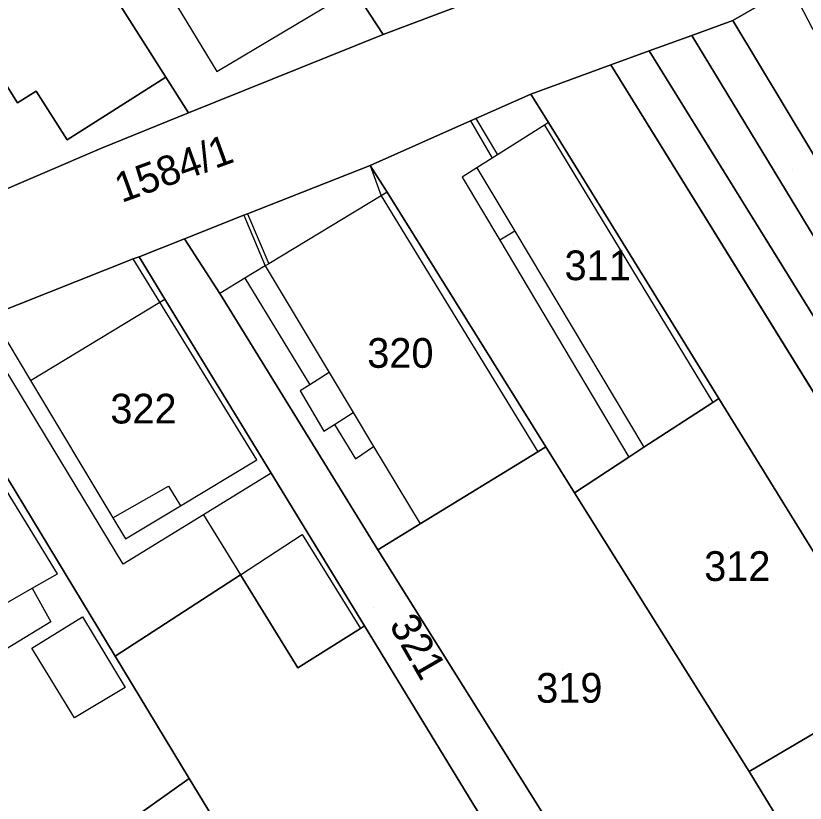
# Model space of a CAD drawing. Extents: x -263943 to -261149, y -1236934 to -1230686.
# Drawn here: x -262672 to -262618.9, y -1235652.6 to -1235599.6 of the extents above; entities that cross this region are included whole.
import ezdxf

# ---------------------------------------------------------------- set-up
doc = ezdxf.new("R2010")
doc.units = 0
for name, color, linetype in [('body_kn', 7, 'Continuous'), ('kladpar_druhypozemkov', 7, 'Continuous'), ('kladpar_hranice', 7, 'Continuous'), ('kladpar_parcelnecisla', 7, 'Continuous'), ('kladpar_plochy', 7, 'Continuous'), ('zappar_hrandruhpozemk', 7, 'Continuous')]:
    doc.layers.add(name, color=color, linetype=linetype)

msp = doc.modelspace()

# ---------------------------------------------------------------- linework, layer by layer
at = {"layer": 'body_kn'}
for p, q in [((-262623.75, -1235599.9), (-262623.75, -1235599.9)), ((-262623.75, -1235599.9), (-262623.75, -1235599.9)), ((-262647.29, -1235600.84), (-262647.29, -1235600.84)), ((-262647.29, -1235600.84), (-262647.29, -1235600.84)), ((-262626.51, -1235600.91), (-262626.51, -1235600.91)), ((-262626.51, -1235600.91), (-262626.51, -1235600.91)), ((-262629.39, -1235601.96), (-262629.39, -1235601.96)), ((-262629.39, -1235601.96), (-262629.39, -1235601.96)), ((-262631.97, -1235602.9), (-262631.97, -1235602.9)), ((-262631.97, -1235602.9), (-262631.97, -1235602.9)), ((-262658.51, -1235603.35), (-262658.51, -1235603.35)), ((-262661.93, -1235603.72), (-262661.93, -1235603.72)), ((-262670.66, -1235604.66), (-262670.66, -1235604.66)), ((-262637.36, -1235604.86), (-262637.36, -1235604.86)), ((-262671.92, -1235605.46), (-262671.92, -1235605.46)), ((-262660.4, -1235606.13), (-262660.4, -1235606.13)), ((-262660.4, -1235606.13), (-262660.4, -1235606.13)), ((-262641.05, -1235606.5), (-262641.05, -1235606.5)), ((-262641.05, -1235606.5), (-262641.05, -1235606.5)), ((-262641.41, -1235606.66), (-262641.41, -1235606.66)), ((-262641.41, -1235606.66), (-262641.41, -1235606.66)), ((-262636.44, -1235606.95), (-262636.44, -1235606.95)), ((-262636.17, -1235606.78), (-262636.17, -1235606.78)), ((-262636.17, -1235606.78), (-262636.17, -1235606.78)), ((-262668.58, -1235607.94), (-262668.58, -1235607.94)), ((-262666.26, -1235608.5), (-262666.26, -1235608.5)), ((-262639.95, -1235609.17), (-262639.95, -1235609.17)), ((-262639.61, -1235608.95), (-262639.61, -1235608.95)), ((-262639.61, -1235608.95), (-262639.61, -1235608.95)), ((-262648.17, -1235609.66), (-262648.17, -1235609.66)), ((-262648.17, -1235609.66), (-262648.17, -1235609.66)), ((-262640.99, -1235609.83), (-262640.99, -1235609.83)), ((-262640.99, -1235609.83), (-262640.99, -1235609.83)), ((-262641.97, -1235610.45), (-262641.97, -1235610.45)), ((-262647.44, -1235611.71), (-262647.44, -1235611.71)), ((-262647.44, -1235611.71), (-262647.44, -1235611.71)), ((-262647.04, -1235611.47), (-262647.04, -1235611.47)), ((-262647.04, -1235611.47), (-262647.04, -1235611.47)), ((-262656.69, -1235613.02), (-262656.69, -1235613.02)), ((-262656.69, -1235613.02), (-262656.69, -1235613.02)), ((-262656.43, -1235612.92), (-262656.43, -1235612.92)), ((-262656.43, -1235612.92), (-262656.43, -1235612.92)), ((-262660.67, -1235614.6), (-262660.67, -1235614.6)), ((-262638.44, -1235614.1), (-262638.44, -1235614.1)), ((-262638.44, -1235614.1), (-262638.44, -1235614.1)), ((-262639.45, -1235614.69), (-262639.45, -1235614.69)), ((-262639.45, -1235614.69), (-262639.45, -1235614.69)), ((-262664.13, -1235615.96), (-262664.13, -1235615.96)), ((-262663.74, -1235615.81), (-262663.74, -1235615.81)), ((-262655.24, -1235616.43), (-262655.24, -1235616.43)), ((-262654.99, -1235616.28), (-262654.99, -1235616.28)), ((-262654.99, -1235616.28), (-262654.99, -1235616.28)), ((-262656.61, -1235617.26), (-262656.61, -1235617.26)), ((-262658.31, -1235618.29), (-262658.31, -1235618.29)), ((-262662.34, -1235618.86), (-262662.34, -1235618.86)), ((-262662, -1235618.66), (-262662, -1235618.66)), ((-262650.94, -1235623.6), (-262650.94, -1235623.6)), ((-262650.94, -1235623.6), (-262650.94, -1235623.6)), ((-262671.06, -1235624.14), (-262671.06, -1235624.14)), ((-262652.25, -1235624.43), (-262652.25, -1235624.43)), ((-262652.89, -1235624.84), (-262652.89, -1235624.84)), ((-262625.1, -1235625.62), (-262625.1, -1235625.62)), ((-262624.69, -1235625.35), (-262624.69, -1235625.35)), ((-262649.32, -1235626.29), (-262649.32, -1235626.29)), ((-262650.58, -1235627.1), (-262650.58, -1235627.1)), ((-262650.58, -1235627.1), (-262650.58, -1235627.1)), ((-262651.29, -1235627.56), (-262651.29, -1235627.56)), ((-262647.94, -1235628.59), (-262647.94, -1235628.59)), ((-262636.88, -1235628.95), (-262636.88, -1235628.95)), ((-262636.34, -1235628.62), (-262636.34, -1235628.62)), ((-262629.74, -1235628.64), (-262629.74, -1235628.64)), ((-262655.8, -1235629.49), (-262655.8, -1235629.49)), ((-262649.17, -1235629.43), (-262649.17, -1235629.43)), ((-262630.76, -1235629.31), (-262630.76, -1235629.31)), ((-262630.76, -1235629.31), (-262630.76, -1235629.31)), ((-262654.84, -1235630.38), (-262654.84, -1235630.38)), ((-262654.84, -1235630.38), (-262654.84, -1235630.38)), ((-262661.75, -1235631.26), (-262661.75, -1235631.26)), ((-262634.41, -1235631.7), (-262634.41, -1235631.7)), ((-262634.41, -1235631.7), (-262634.41, -1235631.7)), ((-262660.95, -1235632.58), (-262660.95, -1235632.58)), ((-262660.95, -1235632.58), (-262660.95, -1235632.58)), ((-262659.4, -1235633.18), (-262659.4, -1235633.18)), ((-262665.5, -1235633.4), (-262665.5, -1235633.4)), ((-262644.81, -1235633.8), (-262644.81, -1235633.8)), ((-262664.65, -1235634.81), (-262664.65, -1235634.81)), ((-262652.75, -1235634.51), (-262652.75, -1235634.51)), ((-262652.75, -1235634.51), (-262652.75, -1235634.51)), ((-262647.66, -1235635.54), (-262647.66, -1235635.54)), ((-262647.66, -1235635.54), (-262647.66, -1235635.54)), ((-262664.82, -1235636.51), (-262664.82, -1235636.51)), ((-262669.24, -1235637.17), (-262669.24, -1235637.17)), ((-262656.91, -1235637.22), (-262656.91, -1235637.22)), ((-262656.91, -1235637.22), (-262656.91, -1235637.22)), ((-262670.93, -1235638.13), (-262670.93, -1235638.13)), ((-262667.55, -1235640.06), (-262667.55, -1235640.06)), ((-262669.68, -1235640.39), (-262669.68, -1235640.39)), ((-262648.56, -1235640.67), (-262648.56, -1235640.67)), ((-262648.82, -1235640.84), (-262648.82, -1235640.84)), ((-262648.82, -1235640.84), (-262648.82, -1235640.84)), ((-262670.96, -1235642.17), (-262670.96, -1235642.17)), ((-262670.96, -1235642.17), (-262670.96, -1235642.17)), ((-262665.35, -1235642.7), (-262665.35, -1235642.7)), ((-262653.04, -1235643.5), (-262653.04, -1235643.5)), ((-262664.68, -1235644.82), (-262664.68, -1235644.82)), ((-262668.09, -1235646.85), (-262668.09, -1235646.85)), ((-262622.65, -1235650.47), (-262622.65, -1235650.47)), ((-262622.65, -1235650.47), (-262622.65, -1235650.47)), ((-262660.37, -1235650.95), (-262660.37, -1235650.95)), ((-262660.37, -1235650.95), (-262660.37, -1235650.95))]:
    msp.add_line(p, q, dxfattribs=at)
at = {"layer": 'kladpar_druhypozemkov'}
for p, q in [((-262661.52, -1235609.22), (-262661.52, -1235609.22)), ((-262619.7, -1235609.94), (-262619.7, -1235609.94)), ((-262634.45, -1235614.99), (-262634.45, -1235614.99)), ((-262646.05, -1235621.04), (-262646.05, -1235621.04)), ((-262662.9, -1235624.84), (-262662.9, -1235624.84)), ((-262624.05, -1235635.39), (-262624.05, -1235635.39)), ((-262647.95, -1235639.44), (-262647.95, -1235639.44)), ((-262635.2, -1235643.59), (-262635.2, -1235643.59))]:
    msp.add_line(p, q, dxfattribs=at)
at = {"layer": 'kladpar_hranice'}
for p, q in [((-262629.39, -1235601.96), (-262626.51, -1235600.91)), ((-262631.97, -1235602.9), (-262629.39, -1235601.96)), ((-262598.02, -1235652.59), (-262629.39, -1235601.96)), ((-262629.39, -1235601.96), (-262598.02, -1235652.59)), ((-262565.36, -1235710.5), (-262631.97, -1235602.9)), ((-262631.97, -1235602.9), (-262565.36, -1235710.5))]:
    msp.add_line(p, q, dxfattribs=at)
for points in [[(-262686.13, -1235565.68), (-262681.07, -1235573.62), (-262687.6, -1235577.69), (-262679.06, -1235591.3), (-262674, -1235599.3), (-262675.3, -1235600.12), (-262671.92, -1235605.46), (-262670.66, -1235604.66), (-262668.58, -1235607.94), (-262661.93, -1235603.72), (-262660.4, -1235606.13), (-262666.26, -1235608.5), (-262674.23, -1235611.91), (-262677.29, -1235607.22), (-262679.92, -1235603.2), (-262681.37, -1235600.83), (-262694.1, -1235580.07), (-262698.45, -1235573.07), (-262686.13, -1235565.68)], [(-262687.6, -1235577.69), (-262681.07, -1235573.62), (-262678.55, -1235577.58), (-262672.55, -1235587.01), (-262672.47, -1235587.14), (-262661.93, -1235603.72), (-262668.58, -1235607.94), (-262670.66, -1235604.66), (-262671.92, -1235605.46), (-262675.3, -1235600.12), (-262674, -1235599.3), (-262679.06, -1235591.3), (-262687.6, -1235577.69)], [(-262660.4, -1235606.13), (-262661.93, -1235603.72), (-262672.47, -1235587.14), (-262672.55, -1235587.01), (-262671.5, -1235586.37), (-262673.39, -1235583.28), (-262669.56, -1235581), (-262667.68, -1235584.04), (-262661.06, -1235580.01), (-262656.33, -1235587.07), (-262647.29, -1235600.84), (-262660.4, -1235606.13)], [(-262647.29, -1235600.84), (-262656.33, -1235587.07), (-262650.8, -1235583.38)], [(-262619.84, -1235597.63), (-262623.75, -1235599.9), (-262626.51, -1235600.91), (-262629.39, -1235601.96), (-262631.97, -1235602.9), (-262637.36, -1235604.86), (-262641.05, -1235606.5), (-262641.41, -1235606.66), (-262648.17, -1235609.66), (-262656.43, -1235612.92), (-262656.69, -1235613.02), (-262660.67, -1235614.6), (-262663.74, -1235615.81), (-262664.13, -1235615.96), (-262673.7, -1235619.74)], [(-262598.72, -1235632.48), (-262602.46, -1235634.84), (-262613.11, -1235617.59), (-262623.75, -1235599.9), (-262619.84, -1235597.63), (-262618.4, -1235600.43), (-262609.27, -1235614.94), (-262604.71, -1235622.19), (-262603.91, -1235621.67), (-262597.69, -1235631.89), (-262598.72, -1235632.48)], [(-262641.07, -1235598.51), (-262641.76, -1235598.77), (-262647.29, -1235600.84)], [(-262749.66, -1235642.87), (-262746.12, -1235641.34), (-262740.6, -1235638.98), (-262737.84, -1235637.74), (-262728.52, -1235633.55), (-262725.97, -1235632.41), (-262712.79, -1235627.53), (-262712.39, -1235627.33), (-262706.06, -1235624.16), (-262700.2, -1235621.71), (-262695.86, -1235619.86), (-262694.25, -1235620.29), (-262686.56, -1235616.78), (-262683.36, -1235615.32), (-262681.72, -1235614.71), (-262680.47, -1235614.25), (-262674.94, -1235612.21), (-262674.23, -1235611.91), (-262666.26, -1235608.5), (-262660.4, -1235606.13), (-262647.29, -1235600.84), (-262641.76, -1235598.77)], [(-262623.75, -1235599.9), (-262613.11, -1235617.59), (-262615.41, -1235619.19), (-262626.51, -1235600.91), (-262623.75, -1235599.9)], [(-262626.51, -1235600.91), (-262615.41, -1235619.19), (-262604.85, -1235636.28), (-262595.63, -1235651.07), (-262598.02, -1235652.59)], [(-262565.36, -1235710.5), (-262570.45, -1235713.76), (-262571.77, -1235711.63), (-262582.68, -1235693.86), (-262604.66, -1235658.08), (-262612.77, -1235644.65), (-262624.69, -1235625.35), (-262636.17, -1235606.78), (-262637.36, -1235604.86), (-262631.97, -1235602.9)], [(-262630.76, -1235629.31), (-262634.41, -1235631.7), (-262636.34, -1235628.62), (-262647.04, -1235611.47), (-262648.17, -1235609.66), (-262641.41, -1235606.66), (-262641.05, -1235606.5), (-262637.36, -1235604.86), (-262636.17, -1235606.78), (-262624.69, -1235625.35), (-262625.1, -1235625.62), (-262629.74, -1235628.64), (-262630.76, -1235629.31)], [(-262647.66, -1235635.54), (-262658.31, -1235618.29), (-262660.67, -1235614.6), (-262656.69, -1235613.02), (-262656.43, -1235612.92), (-262648.17, -1235609.66), (-262647.04, -1235611.47), (-262636.34, -1235628.62), (-262636.88, -1235628.95), (-262644.81, -1235633.8), (-262647.66, -1235635.54)], [(-262641.26, -1235652.62), (-262648.56, -1235640.67), (-262654.84, -1235630.38), (-262662, -1235618.66), (-262663.74, -1235615.81), (-262660.67, -1235614.6), (-262658.31, -1235618.29), (-262647.66, -1235635.54), (-262630.42, -1235663.09), (-262632.61, -1235664.64), (-262633.41, -1235665.21), (-262641.26, -1235652.62)], [(-262648.82, -1235640.84), (-262653.04, -1235643.5), (-262656.91, -1235637.22), (-262665.35, -1235642.7), (-262678.2, -1235621.53), (-262674.73, -1235620.15), (-262673.7, -1235619.74), (-262664.13, -1235615.96), (-262663.74, -1235615.81), (-262662, -1235618.66), (-262654.84, -1235630.38), (-262648.56, -1235640.67), (-262648.82, -1235640.84)], [(-262672.55, -1235654.16), (-262679.06, -1235643.45), (-262688.27, -1235628.31), (-262689.49, -1235626.3), (-262689.93, -1235625.57), (-262685.71, -1235624.04), (-262684.57, -1235623.63), (-262678.28, -1235621.36), (-262678.2, -1235621.53), (-262665.35, -1235642.7), (-262660.37, -1235650.95), (-262670.24, -1235657.96), (-262672.55, -1235654.16)], [(-262634.41, -1235631.7), (-262630.76, -1235629.31), (-262629.74, -1235628.64), (-262625.1, -1235625.62), (-262624.69, -1235625.35), (-262612.77, -1235644.65), (-262622.65, -1235650.47), (-262634.41, -1235631.7)], [(-262622.65, -1235650.47), (-262619.18, -1235656.17), (-262626.16, -1235660.56), (-262630.42, -1235663.09), (-262647.66, -1235635.54), (-262644.81, -1235633.8), (-262636.88, -1235628.95), (-262636.34, -1235628.62), (-262634.41, -1235631.7), (-262622.65, -1235650.47)], [(-262641.26, -1235652.62), (-262633.41, -1235665.21), (-262626.63, -1235676.08), (-262621.32, -1235684.76), (-262635.09, -1235692.85), (-262640.08, -1235684.27), (-262660.37, -1235650.95), (-262665.35, -1235642.7), (-262656.91, -1235637.22), (-262653.04, -1235643.5), (-262648.82, -1235640.84), (-262648.56, -1235640.67), (-262641.26, -1235652.62)], [(-262581.3, -1235717.7), (-262592.89, -1235698.92), (-262599.54, -1235688.02), (-262606, -1235677.44), (-262609.54, -1235671.64), (-262612.61, -1235666.71), (-262619.18, -1235656.17), (-262622.65, -1235650.47), (-262612.77, -1235644.65), (-262604.66, -1235658.08), (-262582.68, -1235693.86), (-262571.77, -1235711.63), (-262578.68, -1235716.03), (-262581.3, -1235717.7)], [(-262660.37, -1235650.95), (-262640.08, -1235684.27), (-262650.72, -1235690.09), (-262670.24, -1235657.96), (-262660.37, -1235650.95)]]:
    msp.add_lwpolyline(points, dxfattribs=at)
at = {"layer": 'kladpar_plochy'}
for points in [[(-262686.13, -1235565.68), (-262681.07, -1235573.62), (-262687.6, -1235577.69), (-262679.06, -1235591.3), (-262674, -1235599.3), (-262675.3, -1235600.12), (-262671.92, -1235605.46), (-262670.66, -1235604.66), (-262668.58, -1235607.94), (-262661.93, -1235603.72), (-262660.4, -1235606.13), (-262666.26, -1235608.5), (-262674.23, -1235611.91), (-262677.29, -1235607.22), (-262679.92, -1235603.2), (-262681.37, -1235600.83), (-262694.1, -1235580.07), (-262698.45, -1235573.07)], [(-262687.6, -1235577.69), (-262681.07, -1235573.62), (-262678.55, -1235577.58), (-262672.55, -1235587.01), (-262672.47, -1235587.14), (-262661.93, -1235603.72), (-262668.58, -1235607.94), (-262670.66, -1235604.66), (-262671.92, -1235605.46), (-262675.3, -1235600.12), (-262674, -1235599.3), (-262679.06, -1235591.3)], [(-262660.4, -1235606.13), (-262661.93, -1235603.72), (-262672.47, -1235587.14), (-262672.55, -1235587.01), (-262671.5, -1235586.37), (-262673.39, -1235583.28), (-262669.56, -1235581), (-262667.68, -1235584.04), (-262661.06, -1235580.01), (-262656.33, -1235587.07), (-262647.29, -1235600.84)], [(-262647.29, -1235600.84), (-262656.33, -1235587.07), (-262650.8, -1235583.38), (-262649.13, -1235585.98), (-262647.84, -1235587.98), (-262649.71, -1235589.21), (-262643.97, -1235597.83), (-262642.93, -1235597.14), (-262642.24, -1235596.69), (-262641.07, -1235598.51), (-262641.76, -1235598.77)], [(-262598.72, -1235632.48), (-262602.46, -1235634.84), (-262613.11, -1235617.59), (-262623.75, -1235599.9), (-262619.84, -1235597.63), (-262618.4, -1235600.43), (-262609.27, -1235614.94), (-262604.71, -1235622.19), (-262603.91, -1235621.67), (-262597.69, -1235631.89)], [(-262623.75, -1235599.9), (-262613.11, -1235617.59), (-262615.41, -1235619.19), (-262626.51, -1235600.91)], [(-262626.51, -1235600.91), (-262615.41, -1235619.19), (-262604.85, -1235636.28), (-262595.63, -1235651.07), (-262598.02, -1235652.59), (-262629.39, -1235601.96)], [(-262562.99, -1235708.99), (-262565.36, -1235710.5), (-262631.97, -1235602.9), (-262629.39, -1235601.96), (-262598.02, -1235652.59), (-262591.76, -1235662.87)], [(-262565.36, -1235710.5), (-262570.45, -1235713.76), (-262571.77, -1235711.63), (-262582.68, -1235693.86), (-262604.66, -1235658.08), (-262612.77, -1235644.65), (-262624.69, -1235625.35), (-262636.17, -1235606.78), (-262637.36, -1235604.86), (-262631.97, -1235602.9)], [(-262630.76, -1235629.31), (-262634.41, -1235631.7), (-262636.34, -1235628.62), (-262647.04, -1235611.47), (-262648.17, -1235609.66), (-262641.41, -1235606.66), (-262641.05, -1235606.5), (-262637.36, -1235604.86), (-262636.17, -1235606.78), (-262624.69, -1235625.35), (-262625.1, -1235625.62), (-262629.74, -1235628.64)], [(-262647.66, -1235635.54), (-262658.31, -1235618.29), (-262660.67, -1235614.6), (-262656.69, -1235613.02), (-262656.43, -1235612.92), (-262648.17, -1235609.66), (-262647.04, -1235611.47), (-262636.34, -1235628.62), (-262636.88, -1235628.95), (-262644.81, -1235633.8)], [(-262641.26, -1235652.62), (-262648.56, -1235640.67), (-262654.84, -1235630.38), (-262662, -1235618.66), (-262663.74, -1235615.81), (-262660.67, -1235614.6), (-262658.31, -1235618.29), (-262647.66, -1235635.54), (-262630.42, -1235663.09), (-262632.61, -1235664.64), (-262633.41, -1235665.21)], [(-262648.82, -1235640.84), (-262653.04, -1235643.5), (-262656.91, -1235637.22), (-262665.35, -1235642.7), (-262678.2, -1235621.53), (-262674.73, -1235620.15), (-262673.7, -1235619.74), (-262664.13, -1235615.96), (-262663.74, -1235615.81), (-262662, -1235618.66), (-262654.84, -1235630.38), (-262648.56, -1235640.67)], [(-262672.55, -1235654.16), (-262679.06, -1235643.45), (-262688.27, -1235628.31), (-262689.49, -1235626.3), (-262689.93, -1235625.57), (-262685.71, -1235624.04), (-262684.57, -1235623.63), (-262678.28, -1235621.36), (-262678.2, -1235621.53), (-262665.35, -1235642.7), (-262660.37, -1235650.95), (-262670.24, -1235657.96)], [(-262634.41, -1235631.7), (-262630.76, -1235629.31), (-262629.74, -1235628.64), (-262625.1, -1235625.62), (-262624.69, -1235625.35), (-262612.77, -1235644.65), (-262622.65, -1235650.47)], [(-262622.65, -1235650.47), (-262619.18, -1235656.17), (-262626.16, -1235660.56), (-262630.42, -1235663.09), (-262647.66, -1235635.54), (-262644.81, -1235633.8), (-262636.88, -1235628.95), (-262636.34, -1235628.62), (-262634.41, -1235631.7)], [(-262641.26, -1235652.62), (-262633.41, -1235665.21), (-262626.63, -1235676.08), (-262621.32, -1235684.76), (-262635.09, -1235692.85), (-262640.08, -1235684.27), (-262660.37, -1235650.95), (-262665.35, -1235642.7), (-262656.91, -1235637.22), (-262653.04, -1235643.5), (-262648.82, -1235640.84), (-262648.56, -1235640.67)], [(-262581.3, -1235717.7), (-262592.89, -1235698.92), (-262599.54, -1235688.02), (-262606, -1235677.44), (-262609.54, -1235671.64), (-262612.61, -1235666.71), (-262619.18, -1235656.17), (-262622.65, -1235650.47), (-262612.77, -1235644.65), (-262604.66, -1235658.08), (-262582.68, -1235693.86), (-262571.77, -1235711.63), (-262578.68, -1235716.03)], [(-262660.37, -1235650.95), (-262640.08, -1235684.27), (-262650.72, -1235690.09), (-262670.24, -1235657.96)]]:
    msp.add_lwpolyline(points, close=True, dxfattribs=at)
for points in [[(-262619.84, -1235597.63), (-262623.75, -1235599.9), (-262626.51, -1235600.91), (-262629.39, -1235601.96), (-262631.97, -1235602.9), (-262637.36, -1235604.86), (-262641.05, -1235606.5), (-262641.41, -1235606.66), (-262648.17, -1235609.66), (-262656.43, -1235612.92), (-262656.69, -1235613.02), (-262660.67, -1235614.6), (-262663.74, -1235615.81), (-262664.13, -1235615.96), (-262673.7, -1235619.74)], [(-262749.66, -1235642.87), (-262746.12, -1235641.34), (-262740.6, -1235638.98), (-262737.84, -1235637.74), (-262728.52, -1235633.55), (-262725.97, -1235632.41), (-262712.79, -1235627.53), (-262712.39, -1235627.33), (-262706.06, -1235624.16), (-262700.2, -1235621.71), (-262695.86, -1235619.86), (-262694.25, -1235620.29), (-262686.56, -1235616.78), (-262683.36, -1235615.32), (-262681.72, -1235614.71), (-262680.47, -1235614.25), (-262674.94, -1235612.21), (-262674.23, -1235611.91), (-262666.26, -1235608.5), (-262660.4, -1235606.13), (-262647.29, -1235600.84), (-262641.76, -1235598.77)]]:
    msp.add_lwpolyline(points, dxfattribs=at)
at = {"layer": 'zappar_hrandruhpozemk'}
for p, q in [((-262663.75, -1235594.68), (-262658.51, -1235603.35)), ((-262641.05, -1235606.5), (-262639.61, -1235608.95)), ((-262641.41, -1235606.66), (-262639.95, -1235609.17)), ((-262636.44, -1235606.95), (-262639.61, -1235608.95)), ((-262636.17, -1235606.78), (-262636.44, -1235606.95)), ((-262636.44, -1235606.95), (-262625.1, -1235625.62)), ((-262647.44, -1235611.71), (-262654.99, -1235616.28)), ((-262647.04, -1235611.47), (-262647.44, -1235611.71)), ((-262656.69, -1235613.02), (-262655.24, -1235616.43)), ((-262656.43, -1235612.92), (-262654.99, -1235616.28)), ((-262638.44, -1235614.1), (-262639.45, -1235614.69)), ((-262639.45, -1235614.69), (-262630.76, -1235629.31)), ((-262662.34, -1235618.86), (-262664.13, -1235615.96)), ((-262655.24, -1235616.43), (-262656.61, -1235617.26)), ((-262654.99, -1235616.28), (-262655.24, -1235616.43)), ((-262656.61, -1235617.26), (-262658.31, -1235618.29)), ((-262656.61, -1235617.26), (-262652.25, -1235624.43)), ((-262671.06, -1235624.14), (-262662.34, -1235618.86)), ((-262662.34, -1235618.86), (-262662, -1235618.66)), ((-262655.8, -1235629.49), (-262662.34, -1235618.86)), ((-262673.7, -1235619.74), (-262671.06, -1235624.14)), ((-262664.82, -1235636.51), (-262674.73, -1235620.15)), ((-262671.06, -1235624.14), (-262665.5, -1235633.4)), ((-262660.95, -1235632.58), (-262655.8, -1235629.49)), ((-262654.84, -1235630.38), (-262659.4, -1235633.18)), ((-262665.5, -1235633.4), (-262661.75, -1235631.26)), ((-262661.75, -1235631.26), (-262660.95, -1235632.58)), ((-262659.4, -1235633.18), (-262664.82, -1235636.51)), ((-262659.4, -1235633.18), (-262656.91, -1235637.22)), ((-262656.91, -1235637.22), (-262652.75, -1235634.51)), ((-262652.75, -1235634.51), (-262648.82, -1235640.84)), ((-262674.56, -1235640.2), (-262670.93, -1235638.13)), ((-262668.09, -1235646.85), (-262670.96, -1235642.17))]:
    msp.add_line(p, q, dxfattribs=at)
for points in [[(-262658.51, -1235603.35), (-262649.74, -1235598.12), (-262656.47, -1235587.15)], [(-262639.61, -1235608.95), (-262639.95, -1235609.17), (-262640.99, -1235609.83), (-262641.97, -1235610.45), (-262639.45, -1235614.69)], [(-262648.17, -1235609.66), (-262647.44, -1235611.71), (-262636.88, -1235628.95)], [(-262640.99, -1235609.83), (-262638.44, -1235614.1), (-262629.74, -1235628.64)], [(-262655.24, -1235616.43), (-262650.94, -1235623.6), (-262649.32, -1235626.29), (-262647.94, -1235628.59), (-262644.81, -1235633.8)], [(-262650.94, -1235623.6), (-262652.25, -1235624.43), (-262652.89, -1235624.84), (-262651.29, -1235627.56), (-262650.58, -1235627.1), (-262649.32, -1235626.29)], [(-262670.93, -1235638.13), (-262669.24, -1235637.17), (-262677.35, -1235623.91)], [(-262650.58, -1235627.1), (-262649.17, -1235629.43), (-262647.94, -1235628.59)], [(-262665.5, -1235633.4), (-262664.65, -1235634.81), (-262660.95, -1235632.58)], [(-262670.93, -1235638.13), (-262669.68, -1235640.39), (-262673.17, -1235642.5), (-262674.56, -1235640.2)], [(-262670.96, -1235642.17), (-262667.55, -1235640.06), (-262664.68, -1235644.82), (-262668.09, -1235646.85)]]:
    msp.add_lwpolyline(points, dxfattribs=at)

# ---------------------------------------------------------------- texts
at = {"layer": 'kladpar_parcelnecisla'}
for s, rotation, p in [('1584/1', 20, (-262664.917, -1235612.198)), ('321', 300, (-262646.935, -1235640.6))]:
    msp.add_text(s, height=2, rotation=rotation, dxfattribs=at).set_placement(p)
for s, p in [('311', (-262635.083, -1235617.39)), ('320', (-262648.37, -1235623.29)), ('322', (-262665.675, -1235627.04)), ('312', (-262625.679, -1235637.64)), ('319', (-262636.992, -1235645.84))]:
    msp.add_text(s, height=2, dxfattribs=at).set_placement(p)

doc.saveas('drawing.dxf')
